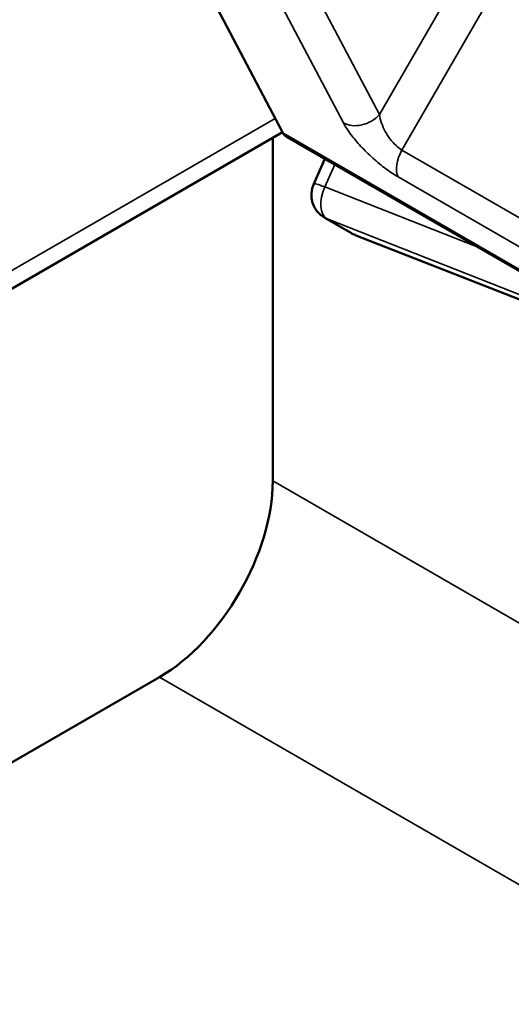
# Model space of a CAD drawing. Header units: millimetres. Extents: x 0 to 14369, y -869 to 2970.
# Tile 768 of 787: x 3860 to 3869, y 1928 to 1946. Entities that reach past the tile are written whole.
import ezdxf

# ---------------------------------------------------------------- set-up
doc = ezdxf.new("R2010")
doc.units = ezdxf.units.MM
doc.header["$LTSCALE"] = 10
doc.layers.add('Sichtbar (ISO)', color=7, linetype='Continuous', lineweight=50)
doc.layers.add('Sichtbar schmal (ISO)', color=7, linetype='Continuous', lineweight=35)

msp = doc.modelspace()

# ---------------------------------------------------------------- linework, layer by layer
at = {"layer": 'Sichtbar (ISO)'}
for p, q in [((3863.134, 1947.617), (3865.055, 1943.97)), ((3865.049, 1943.981), (3858.542, 1940.224)), ((3864.865, 1943.874), (3864.865, 1937.459)), ((3870.782, 1940.629), (3865.125, 1943.895)), ((3865.84, 1943.482), (3865.631, 1943.019)), ((3866.337, 1942.092), (3865.837, 1942.38)), ((3866.404, 1942.059), (3873.269, 1939.362)), ((3862.747, 1933.79), (3857.886, 1930.983))]:
    msp.add_line(p, q, dxfattribs=at)
for centre, start, end in [((3866.087, 1942.813), 155.725, 240), ((3866.587, 1942.525), 240, 248.552)]:
    msp.add_arc(centre, 0.5, start, end, dxfattribs=at)
for centre, major_axis, ratio, start_param, end_param in [((3865.375, 1944.328), (-0.25, -0.433), 0.57735, 5.934119, 6.283185), ((3862.741, 1936.239), (-1.5, -2.598), 0.578934, 0.786768, 2.354825)]:
    msp.add_ellipse(centre, major_axis=major_axis, ratio=ratio, start_param=start_param, end_param=end_param, dxfattribs=at)
at = {"layer": 'Sichtbar schmal (ISO)'}
for p, q in [((3870.814, 1951.159), (3866.86, 1944.311)), ((3871.418, 1950.811), (3867.282, 1943.647)), ((3866.186, 1944.157), (3864.902, 1946.596)), ((3866.86, 1944.311), (3865.576, 1946.75)), ((3858.749, 1940.681), (3864.912, 1944.24)), ((3870.711, 1940.704), (3865.055, 1943.97)), ((3866.298, 1943.98), (3866.298, 1943.98)), ((3870.464, 1941.81), (3867.282, 1943.647)), ((3866.025, 1943.375), (3865.837, 1942.958)), ((3870.393, 1941.308), (3867.211, 1943.145)), ((3865.837, 1942.958), (3868.687, 1941.838)), ((3865.882, 1942.359), (3874.942, 1938.799)), ((3866.382, 1942.07), (3865.882, 1942.359)), ((3866.382, 1942.07), (3873.247, 1939.373)), ((3864.865, 1937.459), (3875.463, 1931.34)), ((3862.747, 1933.79), (3873.345, 1927.671))]:
    msp.add_line(p, q, dxfattribs=at)
for centre, major_axis, ratio, start_param, end_param in [((3866.507, 1944.515), (0.442, 0.233), 0.767256, 3.592107, 5.16292), ((3867.532, 1943.503), (-0.25, -0.433), 0.57735, 4.712389, 5.93412), ((3866.087, 1942.813), (-0.456, 0.206), 0.070361, 5.324346, 6.283185), ((3866.087, 1942.813), (-0.183, -0.465), 0.573047, 4.626427, 6.197223), ((3866.087, 1942.813), (-0.25, -0.433), 0.816497, 0, 0.122173), ((3866.587, 1942.525), (-0.25, -0.433), 0.816497, 0, 0.122173), ((3866.587, 1942.525), (-0.183, -0.465), 0.573047, 6.197223, 6.283185)]:
    msp.add_ellipse(centre, major_axis=major_axis, ratio=ratio, start_param=start_param, end_param=end_param, dxfattribs=at)
for points, knots in [([(3867.282, 1943.647), (3867.246, 1943.668), (3867.209, 1943.696), (3867.171, 1943.731), (3867.134, 1943.766), (3867.096, 1943.808), (3867.062, 1943.853), (3867.028, 1943.899), (3866.997, 1943.947), (3866.97, 1943.997), (3866.943, 1944.047), (3866.92, 1944.097), (3866.902, 1944.15), (3866.883, 1944.203), (3866.868, 1944.257), (3866.86, 1944.311)], [0.0000002, 0.0000002, 0.0000002, 0.0000002, 0.2, 0.2, 0.2, 0.4, 0.4, 0.4, 0.6, 0.6, 0.6, 0.8, 0.8, 0.8, 0.9999991, 0.9999991, 0.9999991, 0.9999991]), ([(3867.211, 1943.145), (3867.137, 1943.188), (3867.062, 1943.238), (3866.982, 1943.297), (3866.902, 1943.357), (3866.817, 1943.426), (3866.738, 1943.498), (3866.658, 1943.57), (3866.583, 1943.644), (3866.515, 1943.717), (3866.446, 1943.791), (3866.384, 1943.865), (3866.328, 1943.938), (3866.273, 1944.012), (3866.224, 1944.086), (3866.186, 1944.157)], [0.0000005, 0.0000005, 0.0000005, 0.0000005, 0.2, 0.2, 0.2, 0.4, 0.4, 0.4, 0.6, 0.6, 0.6, 0.8, 0.8, 0.8, 0.9999995, 0.9999995, 0.9999995, 0.9999995])]:
    msp.add_open_spline(points, degree=3, knots=knots, dxfattribs=at)

doc.saveas('drawing.dxf')
